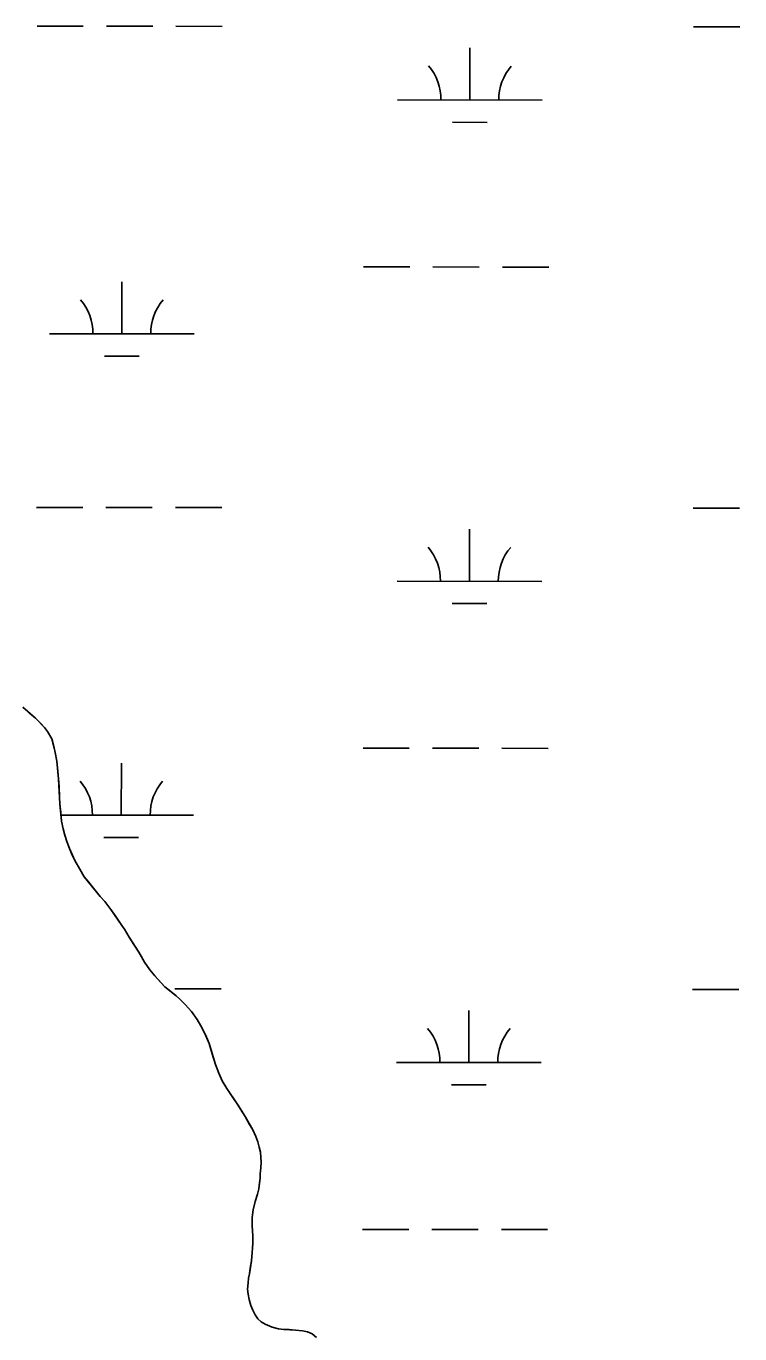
# Model space of a CAD drawing. Extents: x 3148686 to 3186545, y 916144 to 941516.
# Drawn here: x 3157438 to 3157931, y 934053 to 934957 of the extents above; entities that cross this region are included whole.
import ezdxf

# ---------------------------------------------------------------- set-up
doc = ezdxf.new("R2010")
doc.units = 0
for name, color, linetype in [('V-SITE-VEGE', 7, 'Continuous'), ('V-TOPO-SHOR', 7, 'Continuous'), ('V-WETL-SWMP', 7, 'Continuous')]:
    doc.layers.add(name, color=color, linetype=linetype)

msp = doc.modelspace()

# ---------------------------------------------------------------- linework, layer by layer
at = {"layer": 'V-SITE-VEGE'}
for p, q in [((3157435.69, 934486.64), (3157444.45, 934478.91)), ((3157444.45, 934478.91), (3157450.79, 934472.59)), ((3157450.79, 934472.59), (3157452.86, 934469.79)), ((3157452.86, 934469.79), (3157455.72, 934464.77)), ((3157455.72, 934464.77), (3157457.53, 934458.49)), ((3157457.53, 934458.49), (3157458.2, 934455.35)), ((3157458.2, 934455.35), (3157459.2, 934449.19)), ((3157459.2, 934449.19), (3157460.5, 934436.99)), ((3157460.5, 934436.99), (3157461.41, 934419.68)), ((3157461.41, 934419.68), (3157462.59, 934407.83)), ((3157462.59, 934407.83), (3157463.6, 934402.59)), ((3157463.6, 934402.59), (3157464.84, 934398.06)), ((3157464.84, 934398.06), (3157466.2, 934393.75)), ((3157466.2, 934393.75), (3157468.02, 934388.86)), ((3157468.02, 934388.86), (3157471.67, 934380.59)), ((3157471.67, 934380.59), (3157475.11, 934374.53)), ((3157475.11, 934374.53), (3157478.2, 934369.39)), ((3157478.2, 934369.39), (3157489.24, 934355.72)), ((3157489.24, 934355.72), (3157492.47, 934352.21)), ((3157492.47, 934352.21), (3157496.49, 934346.84)), ((3157496.49, 934346.84), (3157504.3, 934335.75)), ((3157504.3, 934335.75), (3157506.14, 934333.07)), ((3157506.14, 934333.07), (3157509.23, 934327.7)), ((3157509.23, 934327.7), (3157515.88, 934317.2)), ((3157515.88, 934317.2), (3157519.89, 934310.44)), ((3157519.89, 934310.44), (3157523.56, 934305.07)), ((3157523.56, 934305.07), (3157527.02, 934300.86)), ((3157527.02, 934300.86), (3157533.92, 934293.26)), ((3157533.92, 934293.26), (3157541.77, 934287.16)), ((3157541.77, 934287.16), (3157544.19, 934284.94)), ((3157544.19, 934284.94), (3157547.99, 934281.08)), ((3157547.99, 934281.08), (3157552.37, 934276.17)), ((3157552.37, 934276.17), (3157556.27, 934270.8)), ((3157556.27, 934270.8), (3157558.79, 934266.37)), ((3157558.79, 934266.37), (3157561.31, 934261.47)), ((3157561.31, 934261.47), (3157564.5, 934254.13)), ((3157564.5, 934254.13), (3157569.04, 934239.58)), ((3157569.04, 934239.58), (3157571.2, 934233.53)), ((3157571.2, 934233.53), (3157573.59, 934228.29)), ((3157573.59, 934228.29), (3157576.8, 934223.04)), ((3157576.8, 934223.04), (3157584.38, 934211.72)), ((3157584.38, 934211.72), (3157589.54, 934203.55)), ((3157589.54, 934203.55), (3157594.69, 934194.45)), ((3157594.69, 934194.45), (3157596.86, 934189.91)), ((3157596.86, 934189.91), (3157598.23, 934186.06)), ((3157598.23, 934186.06), (3157599.25, 934182.46)), ((3157599.25, 934182.46), (3157600.03, 934178.97)), ((3157600.03, 934178.97), (3157600.35, 934175.6)), ((3157600.35, 934175.6), (3157600.56, 934172.12)), ((3157600.56, 934172.12), (3157600.41, 934168.17)), ((3157599.91, 934164.11), (3157599.78, 934160.97)), ((3157600.41, 934168.17), (3157599.91, 934164.11)), ((3157598.91, 934153.67), (3157597.95, 934149.96)), ((3157599.78, 934160.97), (3157598.91, 934153.67)), ((3157596.4, 934144.86), (3157594.96, 934139.19)), ((3157597.95, 934149.96), (3157596.4, 934144.86)), ((3157594.96, 934139.19), (3157594.34, 934133.73)), ((3157594.34, 934133.73), (3157594.41, 934128.04)), ((3157594.41, 934128.04), (3157594.71, 934121.19)), ((3157594.71, 934121.19), (3157594.78, 934115.85)), ((3157594.39, 934109.7), (3157593.76, 934103.9)), ((3157594.78, 934115.85), (3157594.39, 934109.7)), ((3157593.76, 934103.9), (3157592.41, 934094.97)), ((3157591.81, 934091.95), (3157591.44, 934088.71)), ((3157592.41, 934094.97), (3157591.81, 934091.95)), ((3157591.44, 934088.71), (3157591.17, 934084.3)), ((3157591.17, 934084.3), (3157591.49, 934080.81)), ((3157591.49, 934080.81), (3157592.28, 934077.21)), ((3157592.28, 934077.21), (3157593.4, 934072.9)), ((3157593.4, 934072.9), (3157594.77, 934069.87)), ((3157594.77, 934069.87), (3157596.49, 934066.49)), ((3157596.49, 934066.49), (3157598.21, 934063.81)), ((3157598.21, 934063.81), (3157600.52, 934061.7)), ((3157600.52, 934061.7), (3157603.41, 934060.17)), ((3157603.41, 934060.17), (3157608.15, 934057.93)), ((3157608.15, 934057.93), (3157612.44, 934056.85)), ((3157612.44, 934056.85), (3157616.26, 934056.47)), ((3157616.26, 934056.47), (3157624.27, 934056.06)), ((3157624.27, 934056.06), (3157629.03, 934055.56)), ((3157629.03, 934055.56), (3157632.62, 934054.72)), ((3157632.62, 934054.72), (3157635.75, 934053.42))]:
    msp.add_line(p, q, dxfattribs=at)
at = {"layer": 'V-TOPO-SHOR'}
for points in [[(3157435.69, 934486.64), (3157440.42, 934482.54)], [(3157440.42, 934482.54), (3157444.45, 934478.91), (3157447.91, 934475.51), (3157450.79, 934472.59), (3157452.86, 934469.79), (3157455.72, 934464.77), (3157457.53, 934458.49), (3157458.2, 934455.35), (3157459.2, 934449.19), (3157459.74, 934444.66), (3157460.5, 934436.99), (3157460.81, 934431.76), (3157461.21, 934424.32), (3157461.41, 934419.68), (3157461.94, 934413.76), (3157462.59, 934407.83), (3157463.6, 934402.6), (3157464.84, 934398.06), (3157466.2, 934393.75), (3157468.02, 934388.86), (3157469.96, 934384.32), (3157471.67, 934380.59), (3157475.11, 934374.53), (3157478.2, 934369.39), (3157481.08, 934365.77), (3157485.45, 934360.4), (3157489.24, 934355.72), (3157492.47, 934352.21), (3157496.49, 934346.84), (3157500.05, 934341.82), (3157504.3, 934335.75), (3157506.14, 934333.07), (3157507.74, 934330.39), (3157509.23, 934327.7), (3157512.44, 934322.57), (3157515.88, 934317.2), (3157517.6, 934314.4), (3157519.89, 934310.44), (3157523.56, 934305.07), (3157527.02, 934300.86), (3157531.04, 934296.42), (3157533.92, 934293.26), (3157537.04, 934290.92), (3157541.77, 934287.16), (3157544.19, 934284.94), (3157547.99, 934281.08), (3157552.37, 934276.17), (3157556.27, 934270.8), (3157558.79, 934266.37), (3157561.31, 934261.47), (3157562.68, 934258.44), (3157564.5, 934254.13), (3157565.53, 934250.87), (3157567.45, 934244.71), (3157569.04, 934239.58), (3157571.2, 934233.53), (3157573.59, 934228.29), (3157576.8, 934223.04), (3157580.59, 934217.43), (3157584.38, 934211.72), (3157587.36, 934206.93), (3157589.54, 934203.55), (3157592.52, 934198.18), (3157594.69, 934194.45), (3157596.86, 934189.91), (3157598.23, 934186.06), (3157599.25, 934182.46), (3157600.03, 934178.97), (3157600.35, 934175.6), (3157600.56, 934172.12), (3157600.41, 934168.17), (3157599.92, 934164.11), (3157599.78, 934160.97), (3157599.4, 934157.73), (3157598.91, 934153.67), (3157597.95, 934149.96), (3157596.4, 934144.86), (3157594.96, 934139.19), (3157594.34, 934133.73), (3157594.41, 934128.04), (3157594.71, 934121.19), (3157594.78, 934115.85), (3157594.39, 934109.7), (3157593.76, 934103.9), (3157593.02, 934098.8), (3157592.41, 934094.97), (3157591.81, 934091.96), (3157591.44, 934088.71), (3157591.17, 934084.3), (3157591.49, 934080.81), (3157592.28, 934077.21), (3157593.4, 934072.9), (3157594.77, 934069.87), (3157596.49, 934066.49), (3157598.21, 934063.81), (3157600.52, 934061.7), (3157603.41, 934060.17), (3157608.15, 934057.93), (3157612.44, 934056.85), (3157616.26, 934056.47), (3157619.86, 934056.33)], [(3157619.86, 934056.33), (3157624.27, 934056.06), (3157629.03, 934055.56), (3157632.62, 934054.72), (3157635.75, 934053.42)]]:
    msp.add_lwpolyline(points, dxfattribs=at)
at = {"layer": 'V-WETL-SWMP'}
for p, q in [((3157445.58, 934957.34), (3157477.58, 934957.31)), ((3157493.58, 934957.29), (3157525.58, 934957.26)), ((3157541.58, 934957.24), (3157573.58, 934957.21)), ((3157899.49, 934956.87), (3157931.49, 934956.83)), ((3157744.84, 934906.29), (3157744.88, 934942.29)), ((3157694.84, 934906.34), (3157794.84, 934906.23)), ((3157732.83, 934890.87), (3157756.83, 934890.84)), ((3157671.31, 934790.93), (3157703.31, 934790.9)), ((3157719.31, 934790.88), (3157751.31, 934790.85)), ((3157767.31, 934790.83), (3157799.31, 934790.8)), ((3157504.2, 934744.68), (3157504.24, 934780.68)), ((3157454.2, 934744.73), (3157554.2, 934744.62)), ((3157492.18, 934729.26), (3157516.18, 934729.23)), ((3157445.23, 934624.67), (3157477.23, 934624.64)), ((3157493.23, 934624.62), (3157525.23, 934624.58)), ((3157541.23, 934624.57), (3157573.23, 934624.53)), ((3157899.14, 934624.19), (3157931.14, 934624.16)), ((3157744.49, 934573.61), (3157744.53, 934609.61)), ((3157694.49, 934573.66), (3157794.49, 934573.56)), ((3157732.48, 934558.19), (3157756.48, 934558.17)), ((3157670.96, 934458.26), (3157702.96, 934458.22)), ((3157718.96, 934458.21), (3157750.96, 934458.17)), ((3157766.96, 934458.16), (3157798.96, 934458.12)), ((3157503.85, 934412), (3157503.89, 934448)), ((3157462.13, 934412.05), (3157553.85, 934411.95)), ((3157491.83, 934396.58), (3157515.83, 934396.56)), ((3157540.88, 934291.89), (3157572.88, 934291.86)), ((3157898.79, 934291.52), (3157930.79, 934291.48)), ((3157744.14, 934240.94), (3157744.18, 934276.94)), ((3157694.14, 934240.99), (3157794.14, 934240.88)), ((3157732.12, 934225.52), (3157756.12, 934225.49)), ((3157670.61, 934125.58), (3157702.61, 934125.55)), ((3157718.61, 934125.53), (3157750.61, 934125.5)), ((3157766.61, 934125.48), (3157798.61, 934125.45))]:
    msp.add_line(p, q, dxfattribs=at)
msp.add_lwpolyline([(3157435.69, 934486.64), (3157440.42, 934482.54), (3157444.45, 934478.91), (3157447.91, 934475.51), (3157450.79, 934472.59), (3157452.86, 934469.79), (3157455.72, 934464.77), (3157457.53, 934458.49), (3157458.2, 934455.35), (3157459.2, 934449.19), (3157459.74, 934444.66), (3157460.5, 934436.99), (3157460.81, 934431.76), (3157461.21, 934424.33), (3157461.41, 934419.68), (3157461.94, 934413.76), (3157462.59, 934407.83), (3157463.6, 934402.6), (3157464.84, 934398.06), (3157466.2, 934393.75), (3157468.02, 934388.86), (3157469.96, 934384.32), (3157471.67, 934380.59), (3157475.11, 934374.53), (3157478.2, 934369.39), (3157481.08, 934365.77), (3157485.45, 934360.4), (3157489.24, 934355.72), (3157492.47, 934352.22), (3157496.49, 934346.84), (3157500.05, 934341.82), (3157504.3, 934335.75), (3157506.14, 934333.07), (3157507.74, 934330.39), (3157509.23, 934327.7), (3157512.44, 934322.57), (3157515.88, 934317.2), (3157517.6, 934314.4), (3157519.89, 934310.44), (3157523.57, 934305.07), (3157527.02, 934300.86), (3157531.04, 934296.42), (3157533.92, 934293.26), (3157537.04, 934290.92), (3157541.77, 934287.16), (3157544.19, 934284.94), (3157547.99, 934281.08), (3157552.37, 934276.17), (3157556.27, 934270.8), (3157558.79, 934266.37), (3157561.31, 934261.47), (3157562.68, 934258.44), (3157564.5, 934254.13), (3157565.52, 934250.87), (3157567.45, 934244.71), (3157569.04, 934239.58), (3157571.2, 934233.53), (3157573.59, 934228.29), (3157576.8, 934223.04), (3157580.59, 934217.44), (3157584.38, 934211.72), (3157587.36, 934206.93), (3157589.54, 934203.55), (3157592.52, 934198.18), (3157594.69, 934194.45), (3157596.86, 934189.91), (3157598.23, 934186.07), (3157599.25, 934182.46), (3157600.03, 934178.97), (3157600.35, 934175.6), (3157600.56, 934172.12), (3157600.41, 934168.17), (3157599.92, 934164.11), (3157599.77, 934160.98), (3157599.4, 934157.73), (3157598.91, 934153.67), (3157597.95, 934149.96), (3157596.4, 934144.86), (3157594.96, 934139.19), (3157594.34, 934133.73), (3157594.41, 934128.04), (3157594.71, 934121.19), (3157594.78, 934115.85), (3157594.39, 934109.7), (3157593.76, 934103.9), (3157593.02, 934098.8), (3157592.41, 934094.97), (3157591.81, 934091.96), (3157591.44, 934088.71), (3157591.17, 934084.3), (3157591.49, 934080.81), (3157592.28, 934077.21), (3157593.4, 934072.9), (3157594.77, 934069.87), (3157596.49, 934066.49), (3157598.21, 934063.81), (3157600.52, 934061.7), (3157603.41, 934060.17), (3157608.15, 934057.93), (3157612.44, 934056.85), (3157616.27, 934056.47), (3157619.86, 934056.33), (3157624.27, 934056.06), (3157629.03, 934055.56), (3157632.62, 934054.72), (3157635.75, 934053.42), (3157638.75, 934050.96)], dxfattribs=at)
for centre, start, end in [((3157689.6, 934906.82), 359.16781, 40.71147), ((3157800.09, 934906.7), 139.1678, 180.71146), ((3157448.96, 934745.21), 359.16781, 40.71147), ((3157559.44, 934745.09), 139.1678, 180.71146), ((3157689.25, 934574.14), 359.16781, 40.71147), ((3157799.73, 934574.03), 139.1678, 180.71146), ((3157448.61, 934412.54), 359.16781, 40.71147), ((3157559.09, 934412.42), 139.1678, 180.71146), ((3157688.9, 934241.47), 359.16781, 40.71147), ((3157799.38, 934241.35), 139.1678, 180.71146)]:
    msp.add_arc(centre, 35.25, start, end, dxfattribs=at)

doc.saveas('drawing.dxf')
